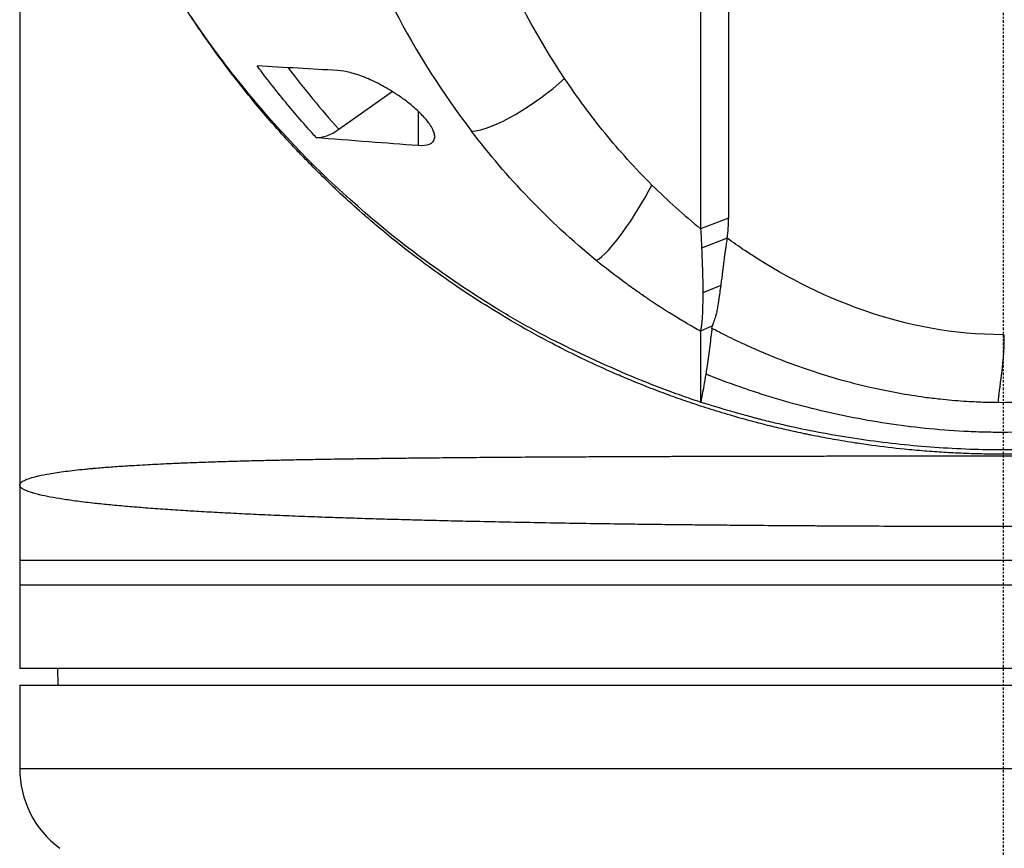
# Model space of a CAD drawing. Header units: millimetres. Extents: x 0 to 4378, y 0 to 2376.
# Tile 572 of 656: x 2192 to 2251, y 1151 to 1201. Entities that reach past the tile are written whole.
import ezdxf

# ---------------------------------------------------------------- set-up
doc = ezdxf.new("R2010")
doc.units = ezdxf.units.MM
doc.header["$LTSCALE"] = 0.2
doc.linetypes.add('CENTER2', pattern=[1.125, 0.75, -0.125, 0.125, -0.125])
doc.layers.add('02_Center Line', color=1, linetype='CENTER2')

# ---------------------------------------------------------------- blocks, each defined once
blk = doc.blocks.new('A$C1d6742d2')
for p, q in [((-59, 810.3), (-59, 661.9)), ((-18.145, 722.509), (-18.145, 688.295)), ((-39.854, 694.266), (-36.649, 696.533)), ((-35.096, 695.352), (-35.096, 693.301)), ((-34.106, 693.902), (-34.106, 693.737)), ((-16.474, 688.933), (-18.145, 688.295)), ((-16.55, 687.722), (-18.085, 687.129)), ((-16.939, 684.883), (-18.014, 684.45)), ((-17.437, 682.474), (-18.148, 682.141)), ((-18.151, 677.883), (-18.137, 677.888)), ((-13.758, 676.4), (-13.759, 676.4)), ((-44.25, 674.39), (-44.25, 674.39)), ((-59, 668.4), (59, 668.4)), ((59, 666.9), (-59, 666.9)), ((59, 661.9), (-59, 661.9)), ((-56.695, 660.9), (-56.713, 661.9)), ((-59, 660.9), (59, 660.9)), ((-59, 660.9), (-59, 655.9)), ((-59, 655.9), (59, 655.9))]:
    blk.add_line(p, q)
for centre, radius, start, end in [((0, 736.1), 59, 252.45145, 252.45156), ((-53, 655.9), 6, 180, 233.1301)]:
    blk.add_arc(centre, radius, start, end)
for centre, major_axis, ratio, start_param, end_param in [((28.277, 731.403), (67.387, 24), 0.819107, 3.252923, 3.398781), ((-37.5, 699.33), (2.25, 0), 0.707107, 0.866936, 0.866943), ((-19.389, 715.473), (-24.656, 32.289), 0.721477, 1.562317, 1.680183), ((-39.849, 696.397), (-1.8, -2.473), 0.494926, 0.295553, 0.971453), ((169.398, 970.578), (184.405, 284.559), 0.329504, 3.072186, 3.106934), ((-28.126, 689.07), (11.636, -0.777), 0.815749, 6.22281, 6.350476), ((-7.503, 764.032), (-10.363, 81.92), 0.526517, 3.075731, 3.077527)]:
    blk.add_ellipse(centre, major_axis=major_axis, ratio=ratio, start_param=start_param, end_param=end_param)
for points, knots in [([(-16.474, 723.155), (-16.474, 717.451), (-16.474, 711.748), (-16.474, 700.34), (-16.474, 694.637), (-16.474, 688.933)], [0.000001, 0.000001, 0.000001, 0.000001, 2.419796, 2.419796, 4.839592, 4.839592, 4.839592, 4.839592]), ([(-26.301, 697.305), (-27.971, 699.796), (-29.343, 702.385), (-30.435, 705.032), (-31.527, 707.678), (-32.34, 710.381), (-32.897, 713.109)], [0, 0, 0, 0, 0.5000002, 0.5000002, 0.5000002, 0.999994, 0.999994, 0.999994, 0.999994]), ([(-18.151, 677.883), (-18.37, 677.951), (-18.588, 678.028), (-18.915, 678.143), (-19.023, 678.182), (-19.24, 678.258), (-19.348, 678.295), (-19.886, 678.485), (-20.313, 678.643), (-21.585, 679.133), (-22.419, 679.48), (-24.059, 680.199), (-24.864, 680.568), (-26.447, 681.327), (-27.223, 681.718), (-28.366, 682.328), (-28.744, 682.536), (-29.304, 682.854), (-29.488, 682.964), (-29.857, 683.182), (-30.04, 683.293), (-30.953, 683.848), (-31.668, 684.304), (-33.769, 685.704), (-35.109, 686.68), (-38.951, 689.723), (-41.271, 691.902), (-44.394, 695.331), (-45.377, 696.5), (-47.228, 698.882), (-48.099, 700.099), (-48.917, 701.317)], [0, 0, 0, 0, 0.015625, 0.015625, 0.0234375, 0.0234375, 0.03125, 0.03125, 0.0625, 0.0625, 0.125, 0.125, 0.1875, 0.1875, 0.25, 0.25, 0.28125, 0.28125, 0.296875, 0.296875, 0.3125, 0.3125, 0.375, 0.375, 0.5, 0.5, 0.75, 0.75, 0.875, 0.875, 1, 1, 1, 1]), ([(48.916, 701.322), (48.614, 700.859), (48.307, 700.401), (47.746, 699.59), (47.494, 699.235), (46.892, 698.404), (46.539, 697.931), (45.811, 696.988), (45.438, 696.519), (44.863, 695.819), (44.667, 695.584), (44.106, 694.923), (43.738, 694.501), (43.113, 693.805), (42.859, 693.528), (42.512, 693.156), (42.421, 693.059), (42.128, 692.749), (41.925, 692.538), (41.311, 691.909), (40.896, 691.496), (40.365, 690.984), (40.256, 690.879), (39.707, 690.358), (39.261, 689.948), (38.503, 689.27), (38.193, 689), (37.422, 688.34), (36.957, 687.954), (36.195, 687.342), (35.901, 687.112), (35.158, 686.537), (34.704, 686.198), (34.049, 685.722), (33.851, 685.58), (33.555, 685.37), (33.458, 685.302), (33.167, 685.099), (32.973, 684.966), (32.277, 684.492), (31.77, 684.159), (31.08, 683.721), (30.9, 683.608), (30.186, 683.166), (29.649, 682.844), (28.739, 682.321), (28.371, 682.114), (27.382, 681.572), (26.757, 681.245), (25.822, 680.777), (25.516, 680.627), (24.581, 680.179), (23.947, 679.889), (23.233, 679.578), (23.158, 679.545), (22.915, 679.441), (22.747, 679.369), (22.179, 679.131), (21.776, 678.967), (20.967, 678.649), (20.56, 678.494), (19.814, 678.22), (19.474, 678.099), (18.78, 677.858), (18.426, 677.739), (17.709, 677.506), (17.346, 677.392), (16.609, 677.167), (16.233, 677.057), (15.635, 676.888), (15.412, 676.827), (14.847, 676.674), (14.504, 676.585), (13.805, 676.41), (13.449, 676.325), (12.716, 676.156), (12.339, 676.073), (11.937, 675.989), (11.911, 675.984), (11.854, 675.972), (11.822, 675.965), (11.697, 675.94), (11.604, 675.921), (11.125, 675.824), (10.738, 675.751), (9.92, 675.603), (9.487, 675.53), (9, 675.454), (8.947, 675.446), (8.369, 675.357), (7.844, 675.283), (6.882, 675.162), (6.447, 675.112), (5.587, 675.023), (5.164, 674.984), (4.361, 674.918), (3.982, 674.891), (3.416, 674.856), (3.229, 674.846), (2.701, 674.818), (2.358, 674.803), (1.682, 674.78), (1.348, 674.771), (0.692, 674.76), (0.371, 674.757), (0.033, 674.757), (0.016, 674.757), (-0.008, 674.757), (-0.017, 674.757), (-0.358, 674.757), (-0.691, 674.76), (-1.363, 674.772), (-1.703, 674.781), (-2.357, 674.804), (-2.671, 674.817), (-3.357, 674.852), (-3.73, 674.875), (-4.51, 674.93), (-4.917, 674.962), (-5.523, 675.018), (-5.722, 675.037), (-6.573, 675.124), (-7.224, 675.201), (-8.198, 675.334), (-8.522, 675.381), (-9.291, 675.498), (-9.736, 675.572), (-10.571, 675.72), (-10.962, 675.793), (-11.405, 675.881), (-11.458, 675.891), (-11.591, 675.918), (-11.672, 675.935), (-11.832, 675.967), (-11.91, 675.984), (-12.382, 676.083), (-12.774, 676.169), (-13.533, 676.345), (-13.9, 676.433), (-14.623, 676.615), (-14.978, 676.708), (-15.674, 676.898), (-16.015, 676.994), (-16.581, 677.16), (-16.807, 677.227), (-17.461, 677.426), (-17.887, 677.562), (-18.713, 677.834), (-19.111, 677.971), (-19.903, 678.251), (-20.295, 678.395), (-21.074, 678.69), (-21.459, 678.841), (-21.922, 679.028), (-22.001, 679.06), (-22.247, 679.16), (-22.413, 679.229), (-22.731, 679.363), (-22.884, 679.428), (-23.155, 679.544), (-23.273, 679.595), (-23.892, 679.866), (-24.39, 680.093), (-25.407, 680.572), (-25.924, 680.825), (-26.724, 681.232), (-27.009, 681.38), (-28.04, 681.926), (-28.779, 682.338), (-30.036, 683.076), (-30.558, 683.393), (-31.648, 684.08), (-32.217, 684.452), (-33.109, 685.058), (-33.436, 685.286), (-34.216, 685.84), (-34.664, 686.168), (-35.536, 686.826), (-35.961, 687.156), (-36.784, 687.813), (-37.183, 688.141), (-37.811, 688.671), (-38.042, 688.869), (-38.717, 689.457), (-39.156, 689.85), (-40.007, 690.638), (-40.42, 691.032), (-41.127, 691.727), (-41.425, 692.025), (-41.91, 692.523), (-42.1, 692.72), (-42.412, 693.049), (-42.535, 693.18), (-43.067, 693.751), (-43.469, 694.197), (-44.19, 695.021), (-44.51, 695.396), (-45.218, 696.247), (-45.602, 696.725), (-46.291, 697.607), (-46.596, 698.009), (-47.254, 698.898), (-47.603, 699.386), (-48.23, 700.289), (-48.51, 700.703), (-48.784, 701.12)], [0.1935014, 0.1935014, 0.1935014, 0.1935014, 0.2022331, 0.2022331, 0.2091416, 0.2091416, 0.2185354, 0.2185354, 0.2280897, 0.2280897, 0.2329689, 0.2329689, 0.2418944, 0.2418944, 0.2478794, 0.2478794, 0.25, 0.25, 0.2546633, 0.2546633, 0.2639429, 0.2639429, 0.2663325, 0.2663325, 0.2758971, 0.2758971, 0.2823778, 0.2823778, 0.291903, 0.291903, 0.2977948, 0.2977948, 0.3067459, 0.3067459, 0.3106171, 0.3106171, 0.3125, 0.3125, 0.3162386, 0.3162386, 0.325882, 0.325882, 0.3292645, 0.3292645, 0.3392493, 0.3392493, 0.3459883, 0.3459883, 0.3572216, 0.3572216, 0.3626411, 0.3626411, 0.3737034, 0.3737034, 0.375, 0.375, 0.3778908, 0.3778908, 0.3847543, 0.3847543, 0.3916277, 0.3916277, 0.3973126, 0.3973126, 0.4032105, 0.4032105, 0.4092058, 0.4092058, 0.4153802, 0.4153802, 0.4190268, 0.4190268, 0.4246386, 0.4246386, 0.430437, 0.430437, 0.4365692, 0.4365692, 0.4369794, 0.4369794, 0.4375, 0.4375, 0.4390149, 0.4390149, 0.445276, 0.445276, 0.4522603, 0.4522603, 0.453125, 0.453125, 0.4615649, 0.4615649, 0.4685384, 0.4685384, 0.4752936, 0.4752936, 0.4813116, 0.4813116, 0.4842692, 0.4842692, 0.4896834, 0.4896834, 0.4949482, 0.4949482, 0.5, 0.5, 0.5002568, 0.5002568, 0.5003876, 0.5003876, 0.505614, 0.505614, 0.5109657, 0.5109657, 0.5159157, 0.5159157, 0.5218046, 0.5218046, 0.5282643, 0.5282643, 0.5314191, 0.5314191, 0.541786, 0.541786, 0.5469596, 0.5469596, 0.55408, 0.55408, 0.5603558, 0.5603558, 0.5612004, 0.5612004, 0.5625, 0.5625, 0.5637682, 0.5637682, 0.5700935, 0.5700935, 0.5760487, 0.5760487, 0.5818443, 0.5818443, 0.5874405, 0.5874405, 0.5911611, 0.5911611, 0.5982452, 0.5982452, 0.6049205, 0.6049205, 0.6115549, 0.6115549, 0.6181384, 0.6181384, 0.6194974, 0.6194974, 0.622357, 0.622357, 0.625, 0.625, 0.6270506, 0.6270506, 0.6357771, 0.6357771, 0.6449367, 0.6449367, 0.6500388, 0.6500388, 0.6634534, 0.6634534, 0.6731077, 0.6731077, 0.6838293, 0.6838293, 0.6901228, 0.6901228, 0.6988953, 0.6988953, 0.7074051, 0.7074051, 0.7156068, 0.7156068, 0.7204553, 0.7204553, 0.7298402, 0.7298402, 0.738926, 0.738926, 0.7456432, 0.7456432, 0.75, 0.75, 0.7528673, 0.7528673, 0.7624117, 0.7624117, 0.7702153, 0.7702153, 0.7799043, 0.7799043, 0.7878707, 0.7878707, 0.7973388, 0.7973388, 0.8052283, 0.8052283, 0.8052283, 0.8052283]), ([(-41.215, 693.772), (-41.389, 693.964), (-41.563, 694.158), (-42.338, 695.036), (-42.922, 695.73), (-43.828, 696.859), (-44.163, 697.289), (-44.579, 697.838), (-44.666, 697.954), (-44.752, 698.07)], [0, 0, 0, 0, 0.000971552, 0.000971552, 0.004393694, 0.004393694, 0.006478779, 0.006478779, 0.007034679, 0.007034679, 0.007034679, 0.007034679]), ([(-39.904, 697.788), (-40.708, 697.833), (-41.491, 697.877), (-43.103, 697.971), (-43.943, 698.021), (-44.752, 698.07)], [0.000001, 0.000001, 0.000001, 0.000001, 0.428926, 0.428926, 0.8578508, 0.8578508, 0.8578508, 0.8578508]), ([(-36.41, 696.379), (-36.725, 696.587), (-37.046, 696.776), (-37.685, 697.113), (-38.005, 697.262), (-38.612, 697.504), (-38.901, 697.599), (-39.435, 697.734), (-39.684, 697.776), (-39.904, 697.788)], [-0.4712694, -0.4712694, -0.4712694, -0.4712694, -0.3559833, -0.3559833, -0.2356302, -0.2356302, -0.1175479, -0.1175479, 0, 0, 0, 0]), ([(-21.065, 690.918), (-22.075, 691.922), (-23.01, 692.963), (-24.75, 695.098), (-25.554, 696.192), (-26.301, 697.305)], [0, 0, 0, 0, 0.5, 0.5, 1, 1, 1, 1]), ([(-34.106, 693.737), (-34.095, 693.809), (-34.099, 693.891), (-34.138, 694.063), (-34.17, 694.152), (-34.262, 694.346), (-34.324, 694.452), (-34.484, 694.686), (-34.586, 694.815), (-34.88, 695.149), (-35.089, 695.353), (-35.494, 695.708), (-35.68, 695.857), (-36.048, 696.133), (-36.228, 696.26), (-36.41, 696.379)], [0.000001, 0.000001, 0.000001, 0.000001, 0.0602371, 0.0602371, 0.1141523, 0.1141523, 0.169816, 0.169816, 0.2318664, 0.2318664, 0.3259147, 0.3259147, 0.3977793, 0.3977793, 0.4637317, 0.4637317, 0.4637317, 0.4637317]), ([(-41.215, 693.772), (-40.341, 693.704), (-39.088, 693.606), (-37.031, 693.448), (-36.08, 693.375), (-35.096, 693.301)], [0.000001, 0.000001, 0.000001, 0.000001, 0.4709011, 0.4709011, 0.9421167, 0.9421167, 0.9421167, 0.9421167]), ([(-35.096, 693.301), (-34.822, 693.28), (-34.588, 693.302), (-34.231, 693.447), (-34.129, 693.574), (-34.106, 693.737)], [-0.2628699, -0.2628699, -0.2628699, -0.2628699, -0.1362599, -0.1362599, 0, 0, 0, 0]), ([(-24.403, 686.389), (-25.857, 687.575), (-27.203, 688.826), (-29.694, 691.425), (-30.838, 692.772), (-31.894, 694.152)], [-1, -1, -1, -1, -0.5, -0.5, 0, 0, 0, 0]), ([(-18.145, 688.295), (-18.133, 688.094), (-18.122, 687.897), (-18.102, 687.508), (-18.093, 687.317), (-18.085, 687.129)], [-0.1726595, -0.1726595, -0.1726595, -0.1726595, -0.0863353, -0.0863353, 0, 0, 0, 0]), ([(-16.55, 687.722), (-16.559, 687.67), (-16.568, 687.617), (-16.586, 687.509), (-16.595, 687.453), (-16.613, 687.341), (-16.621, 687.284), (-16.636, 687.185), (-16.643, 687.143), (-16.652, 687.082), (-16.654, 687.064), (-16.658, 687.037), (-16.659, 687.028), (-16.662, 687.013), (-16.663, 687.005), (-16.664, 686.994), (-16.665, 686.99), (-16.676, 686.911), (-16.687, 686.834), (-16.708, 686.677), (-16.719, 686.597), (-16.736, 686.467), (-16.742, 686.419), (-16.752, 686.345), (-16.755, 686.321), (-16.759, 686.286), (-16.76, 686.276), (-16.763, 686.252), (-16.765, 686.238), (-16.771, 686.19), (-16.776, 686.156), (-16.784, 686.087), (-16.789, 686.051), (-16.797, 685.983), (-16.801, 685.951), (-16.807, 685.909), (-16.808, 685.901), (-16.809, 685.891), (-16.809, 685.889), (-16.81, 685.886), (-16.81, 685.884), (-16.815, 685.841), (-16.82, 685.803), (-16.829, 685.729), (-16.834, 685.693), (-16.842, 685.629), (-16.845, 685.601), (-16.851, 685.553), (-16.854, 685.532), (-16.857, 685.505), (-16.858, 685.498), (-16.866, 685.437), (-16.873, 685.384), (-16.887, 685.274), (-16.894, 685.217), (-16.909, 685.105), (-16.916, 685.051), (-16.926, 684.974), (-16.93, 684.95), (-16.935, 684.912), (-16.937, 684.898), (-16.939, 684.883)], [0, 0, 0, 0, 0.0559167, 0.0559167, 0.1127767, 0.1127767, 0.1705122, 0.1705122, 0.2140703, 0.2140703, 0.233127, 0.233127, 0.2421945, 0.2421945, 0.2499016, 0.2499016, 0.2539263, 0.2539263, 0.3342969, 0.3342969, 0.4174976, 0.4174976, 0.4682375, 0.4682375, 0.4936075, 0.4936075, 0.5041946, 0.5041946, 0.5189775, 0.5189775, 0.5540142, 0.5540142, 0.5882045, 0.5882045, 0.6166001, 0.6166001, 0.6228117, 0.6228117, 0.624574, 0.624574, 0.6257482, 0.6257482, 0.6589237, 0.6589237, 0.6945068, 0.6945068, 0.7247225, 0.7247225, 0.7473843, 0.7473843, 0.7552537, 0.7552537, 0.8153695, 0.8153695, 0.8812661, 0.8812661, 0.9487146, 0.9487146, 0.979805, 0.979805, 1, 1, 1, 1]), ([(0, 681.931), (-5.909, 681.924), (-11.29, 684.167), (-15.851, 687.226), (-16.204, 687.472), (-16.55, 687.722)], [-0.999449, -0.999449, -0.999449, -0.999449, -0.875, -0.875, -0.8643709, -0.8643709, -0.8643709, -0.8643709]), ([(-18.085, 687.129), (-18.074, 686.885), (-18.063, 686.646), (-18.046, 686.177), (-18.038, 685.946), (-18.026, 685.498), (-18.021, 685.279), (-18.015, 684.855), (-18.014, 684.649), (-18.014, 684.45)], [-0.4460143, -0.4460143, -0.4460143, -0.4460143, -0.335024, -0.335024, -0.223008, -0.223008, -0.1109235, -0.1109235, -0.000001, -0.000001, -0.000001, -0.000001]), ([(-18.148, 682.141), (-18.284, 682.216), (-18.42, 682.291), (-18.554, 682.368), (-18.622, 682.407), (-18.689, 682.445), (-18.756, 682.484), (-18.823, 682.523), (-18.89, 682.562), (-18.957, 682.601), (-18.968, 682.608), (-18.98, 682.615), (-18.992, 682.622), (-19.246, 682.772), (-19.499, 682.924), (-19.748, 683.078), (-19.772, 683.092), (-19.795, 683.106), (-19.818, 683.121), (-20.316, 683.429), (-20.805, 683.746), (-21.284, 684.07), (-21.328, 684.1), (-21.372, 684.13), (-21.416, 684.16), (-21.622, 684.3), (-21.826, 684.441), (-22.028, 684.584), (-22.273, 684.757), (-22.515, 684.933), (-22.755, 685.11), (-23.234, 685.464), (-23.703, 685.825), (-24.161, 686.193), (-24.242, 686.258), (-24.323, 686.324), (-24.403, 686.389)], [-1, -1, -1, -1, -0.94014, -0.94014, -0.94014, -0.910212, -0.910212, -0.910212, -0.880282, -0.880282, -0.880282, -0.875, -0.875, -0.875, -0.760569, -0.760569, -0.760569, -0.75, -0.75, -0.75, -0.52113, -0.52113, -0.52113, -0.5, -0.5, -0.5, -0.401417, -0.401417, -0.401417, -0.281705, -0.281705, -0.281705, -0.042273, -0.042273, -0.042273, 0, 0, 0, 0]), ([(-16.939, 684.883), (-16.959, 684.736), (-16.98, 684.591), (-17.02, 684.311), (-17.04, 684.175), (-17.071, 683.957), (-17.084, 683.871), (-17.114, 683.675), (-17.131, 683.569), (-17.168, 683.359), (-17.191, 683.253), (-17.252, 683.014), (-17.297, 682.886), (-17.358, 682.715), (-17.377, 682.662), (-17.402, 682.588), (-17.41, 682.564), (-17.421, 682.529), (-17.424, 682.518), (-17.429, 682.501), (-17.431, 682.496), (-17.434, 682.485), (-17.435, 682.479), (-17.437, 682.474)], [-0.4510585, -0.4510585, -0.4510585, -0.4510585, -0.3897494, -0.3897494, -0.3287848, -0.3287848, -0.2885823, -0.2885823, -0.2343398, -0.2343398, -0.1732527, -0.1732527, -0.0845506, -0.0845506, -0.0419377, -0.0419377, -0.0210197, -0.0210197, -0.010648, -0.010648, -0.0054827, -0.0054827, -0.000001, -0.000001, -0.000001, -0.000001]), ([(-18.014, 684.45), (-18.014, 684.307), (-18.015, 684.167), (-18.018, 683.896), (-18.02, 683.766), (-18.025, 683.556), (-18.027, 683.475), (-18.033, 683.29), (-18.038, 683.189), (-18.048, 682.988), (-18.055, 682.886), (-18.069, 682.72), (-18.076, 682.653), (-18.094, 682.498), (-18.105, 682.413), (-18.128, 682.263), (-18.139, 682.198), (-18.148, 682.141)], [-0.542006, -0.542006, -0.542006, -0.542006, -0.4642766, -0.4642766, -0.3875124, -0.3875124, -0.3371829, -0.3371829, -0.2709315, -0.2709315, -0.1984515, -0.1984515, -0.146033, -0.146033, -0.0709466, -0.0709466, 0, 0, 0, 0]), ([(-17.463, 682.312), (-17.463, 682.335), (-17.461, 682.359), (-17.451, 682.414), (-17.445, 682.444), (-17.437, 682.474)], [-0.06767369, -0.06767369, -0.06767369, -0.06767369, -0.03374564, -0.03374564, -0.000001, -0.000001, -0.000001, -0.000001]), ([(-18.148, 682.141), (-18.148, 682.111), (-18.148, 682.081), (-18.148, 682.024), (-18.148, 681.995), (-18.148, 681.912), (-18.148, 681.859), (-18.148, 681.703), (-18.147, 681.603), (-18.147, 681.299), (-18.147, 681.096), (-18.146, 680.509), (-18.146, 680.138), (-18.145, 679.1), (-18.144, 678.477), (-18.151, 677.883)], [0, 0, 0, 0, 0.015912, 0.015912, 0.031824, 0.031824, 0.0636481, 0.0636481, 0.1272961, 0.1272961, 0.2545922, 0.2545922, 0.5091845, 0.5091845, 1, 1, 1, 1]), ([(-17.463, 682.311), (-17.463, 682.304), (-17.463, 682.298), (-17.463, 682.291), (-17.464, 682.269), (-17.467, 682.248), (-17.469, 682.227), (-17.473, 682.193), (-17.478, 682.159), (-17.483, 682.126), (-17.49, 682.07), (-17.499, 682.014), (-17.506, 681.959), (-17.519, 681.872), (-17.53, 681.785), (-17.541, 681.699), (-17.566, 681.495), (-17.589, 681.295), (-17.613, 681.1), (-17.664, 680.7), (-17.717, 680.318), (-17.773, 679.949), (-17.794, 679.816), (-17.814, 679.686), (-17.835, 679.556)], [0.0001787, 0.0001787, 0.0001787, 0.0001787, 0.0038617, 0.0038617, 0.0038617, 0.0162284, 0.0162284, 0.0162284, 0.036177, 0.036177, 0.036177, 0.0694255, 0.0694255, 0.0694255, 0.1218948, 0.1218948, 0.1218948, 0.2459387, 0.2459387, 0.2459387, 0.4994125, 0.4994125, 0.4994125, 0.5904254, 0.5904254, 0.5904254, 0.5904254]), ([(-0.281, 677.851), (-0.584, 677.853), (-0.887, 677.859), (-1.19, 677.869), (-1.561, 677.882), (-1.931, 677.9), (-2.301, 677.925), (-2.323, 677.926), (-2.345, 677.928), (-2.367, 677.929), (-2.834, 677.961), (-3.3, 678.002), (-3.764, 678.052), (-4.077, 678.086), (-4.39, 678.125), (-4.702, 678.167), (-5.234, 678.239), (-5.762, 678.323), (-6.286, 678.417), (-6.827, 678.516), (-7.365, 678.626), (-7.898, 678.747), (-8.348, 678.849), (-8.795, 678.96), (-9.238, 679.078), (-9.862, 679.244), (-10.478, 679.426), (-11.085, 679.621), (-11.714, 679.822), (-12.333, 680.039), (-12.942, 680.269), (-13.133, 680.341), (-13.322, 680.415), (-13.511, 680.489), (-13.64, 680.54), (-13.768, 680.592), (-13.896, 680.644), (-13.938, 680.661), (-13.98, 680.678), (-14.022, 680.696), (-14.06, 680.711), (-14.098, 680.727), (-14.136, 680.743), (-14.184, 680.763), (-14.231, 680.782), (-14.278, 680.802), (-14.362, 680.838), (-14.447, 680.874), (-14.531, 680.91), (-14.867, 681.054), (-15.2, 681.202), (-15.53, 681.354), (-15.941, 681.544), (-16.347, 681.74), (-16.746, 681.941), (-16.987, 682.063), (-17.226, 682.186), (-17.463, 682.312)], [0, 0, 0, 0, 0.0488509, 0.0488509, 0.0488509, 0.1086798, 0.1086798, 0.1086798, 0.1122608, 0.1122608, 0.1122608, 0.1878912, 0.1878912, 0.1878912, 0.2390807, 0.2390807, 0.2390807, 0.3262592, 0.3262592, 0.3262592, 0.4164413, 0.4164413, 0.4164413, 0.4927204, 0.4927204, 0.4927204, 0.6001946, 0.6001946, 0.6001946, 0.7114802, 0.7114802, 0.7114802, 0.7463599, 0.7463599, 0.7463599, 0.7701388, 0.7701388, 0.7701388, 0.7779406, 0.7779406, 0.7779406, 0.7850908, 0.7850908, 0.7850908, 0.7939173, 0.7939173, 0.7939173, 0.8097697, 0.8097697, 0.8097697, 0.8731796, 0.8731796, 0.8731796, 0.9523312, 0.9523312, 0.9523312, 1, 1, 1, 1]), ([(-17.835, 679.556), (-17.874, 679.318), (-17.914, 679.085), (-17.955, 678.856), (-18.014, 678.526), (-18.076, 678.204), (-18.137, 677.888)], [0.5904254, 0.5904254, 0.5904254, 0.5904254, 0.7579379, 0.7579379, 0.7579379, 0.9999997, 0.9999997, 0.9999997, 0.9999997]), ([(17.83, 679.556), (17.659, 679.5), (17.49, 679.433), (17.148, 679.3), (16.977, 679.235), (16.461, 679.041), (16.115, 678.915), (15.068, 678.548), (14.361, 678.317), (12.929, 677.886), (12.205, 677.684), (10.728, 677.321), (9.982, 677.161), (8.476, 676.873), (7.717, 676.745), (6.573, 676.576), (6.19, 676.523), (5.424, 676.424), (5.04, 676.377), (4.269, 676.294), (3.883, 676.256), (3.109, 676.19), (2.72, 676.163), (1.554, 676.094), (0.774, 676.067), (-0.398, 676.066), (-0.788, 676.072), (-1.568, 676.092), (-1.958, 676.108), (-3.126, 676.168), (-3.902, 676.229), (-6.218, 676.467), (-7.744, 676.702), (-10.741, 677.305), (-12.212, 677.673), (-13.826, 678.154), (-14.004, 678.209), (-14.272, 678.292), (-14.36, 678.32), (-14.539, 678.376), (-14.627, 678.405), (-15.068, 678.55), (-15.419, 678.67), (-16.465, 679.037), (-17.154, 679.292), (-17.835, 679.556)], [0, 0, 0, 0, 0.015625, 0.015625, 0.03125, 0.03125, 0.0625, 0.0625, 0.125, 0.125, 0.1875, 0.1875, 0.25, 0.25, 0.3125, 0.3125, 0.34375, 0.34375, 0.375, 0.375, 0.40625, 0.40625, 0.4375, 0.4375, 0.5, 0.5, 0.53125, 0.53125, 0.5624999, 0.5624999, 0.6249999, 0.6249999, 0.7499999, 0.7499999, 0.8749999, 0.8749999, 0.8906249, 0.8906249, 0.8984374, 0.8984374, 0.9062499, 0.9062499, 0.9374999, 0.9374999, 0.9999999, 0.9999999, 0.9999999, 0.9999999]), ([(-18.137, 677.888), (-17.549, 677.708), (-16.957, 677.531), (-16.062, 677.273), (-15.762, 677.189), (-15.312, 677.064), (-15.162, 677.023), (-14.936, 676.961), (-14.86, 676.941), (-14.71, 676.901), (-14.634, 676.881), (-14.559, 676.862)], [-1, -1, -1, -1, -0.5, -0.5, -0.25, -0.25, -0.125, -0.125, -0.0625, -0.0625, 0, 0, 0, 0]), ([(-14.559, 676.862), (-14.229, 676.779), (-13.898, 676.698), (-13.233, 676.543), (-12.9, 676.468), (-11.896, 676.251), (-11.222, 676.117), (-9.188, 675.75), (-7.816, 675.549), (-5.05, 675.241), (-3.657, 675.136), (-1.561, 675.051), (-0.862, 675.036), (0.538, 675.029), (1.238, 675.04), (1.937, 675.064)], [-1, -1, -1, -1, -0.9375, -0.9375, -0.875, -0.875, -0.75, -0.75, -0.5, -0.5, -0.25, -0.25, -0.125, -0.125, 0, 0, 0, 0]), ([(-59, 672.9), (-59, 672.952), (-58.974, 673.003), (-58.913, 673.063), (-58.902, 673.072), (-58.833, 673.128), (-58.752, 673.175), (-58.62, 673.233), (-58.592, 673.245), (-58.449, 673.3), (-58.314, 673.344), (-58.101, 673.401), (-58.043, 673.416), (-57.944, 673.44), (-57.906, 673.449), (-57.673, 673.502), (-57.455, 673.545), (-56.923, 673.637), (-56.601, 673.685), (-55.895, 673.777), (-55.513, 673.82), (-55.004, 673.871), (-54.907, 673.881), (-54.779, 673.893), (-54.751, 673.895), (-54.652, 673.905), (-54.581, 673.911), (-54.229, 673.942), (-53.936, 673.966), (-53.482, 674.001), (-53.333, 674.011), (-52.846, 674.046), (-52.498, 674.068), (-51.917, 674.103), (-51.694, 674.116), (-51.06, 674.151), (-50.639, 674.172), (-50, 674.202), (-49.794, 674.211), (-49.531, 674.222), (-49.475, 674.224), (-49.3, 674.232), (-49.179, 674.237), (-48.706, 674.256), (-48.346, 674.269), (-47.608, 674.295), (-47.229, 674.308), (-46.766, 674.322), (-46.689, 674.325), (-46.252, 674.338), (-45.886, 674.349), (-45.134, 674.369), (-44.747, 674.379), (-44.049, 674.395), (-43.74, 674.402), (-43.094, 674.416), (-42.757, 674.423), (-42.342, 674.432), (-42.268, 674.433), (-42.038, 674.438), (-41.879, 674.441), (-41.31, 674.451), (-40.894, 674.458), (-40.246, 674.469), (-40.019, 674.473), (-39.35, 674.483), (-38.904, 674.49), (-38.074, 674.501), (-37.692, 674.506), (-36.857, 674.517), (-36.402, 674.522), (-35.573, 674.532), (-35.202, 674.536), (-34.374, 674.545), (-33.917, 674.549), (-33.381, 674.554), (-33.305, 674.555), (-33.08, 674.557), (-32.929, 674.558), (-32.253, 674.564), (-31.721, 674.568), (-30.845, 674.575), (-30.503, 674.578), (-29.596, 674.584), (-29.026, 674.588), (-27.967, 674.595), (-27.479, 674.597), (-26.335, 674.604), (-25.677, 674.607), (-24.583, 674.612), (-24.151, 674.614), (-23.528, 674.617), (-23.339, 674.617), (-23.093, 674.618), (-23.037, 674.619), (-22.847, 674.619), (-22.713, 674.62), (-22.209, 674.622), (-21.837, 674.623), (-21.087, 674.626), (-20.709, 674.627), (-20.023, 674.63), (-19.716, 674.631), (-19.055, 674.633), (-18.701, 674.634), (-18.082, 674.636), (-17.818, 674.636), (-17.16, 674.638), (-16.766, 674.639), (-15.966, 674.641), (-15.559, 674.642), (-14.724, 674.644), (-14.295, 674.644), (-13.539, 674.646), (-13.213, 674.646), (-12.527, 674.647), (-12.169, 674.648), (-11.789, 674.649), (-11.769, 674.649), (-11.669, 674.649), (-11.59, 674.649), (-11.096, 674.65), (-10.681, 674.65), (-9.793, 674.652), (-9.32, 674.652), (-8.776, 674.653), (-8.705, 674.653), (-7.995, 674.654), (-7.353, 674.654), (-6.309, 674.655), (-5.908, 674.656), (-5.084, 674.656), (-4.661, 674.656), (-3.849, 674.657), (-3.46, 674.657), (-2.838, 674.657), (-2.606, 674.657), (-2.013, 674.657), (-1.651, 674.657), (-0.934, 674.657), (-0.578, 674.657), (-0.174, 674.657), (-0.125, 674.657), (-0.051, 674.657), (-0.025, 674.657), (0.001, 674.657), (0.356, 674.657), (0.711, 674.657), (1.433, 674.657), (1.8, 674.657), (2.543, 674.657), (2.918, 674.657), (3.682, 674.657), (4.07, 674.657), (4.577, 674.656), (4.694, 674.656), (5.289, 674.656), (5.766, 674.656), (6.855, 674.655), (7.468, 674.654), (8.583, 674.653), (9.087, 674.652), (10.025, 674.651), (10.461, 674.651), (11.101, 674.65), (11.306, 674.649), (11.633, 674.649), (11.756, 674.649), (12.293, 674.648), (12.705, 674.647), (13.514, 674.646), (13.91, 674.645), (14.684, 674.644), (15.061, 674.643), (15.815, 674.641), (16.19, 674.64), (16.998, 674.638), (17.431, 674.637), (18.288, 674.635), (18.712, 674.634), (19.551, 674.631), (19.966, 674.63), (20.611, 674.628), (20.843, 674.627), (21.579, 674.624), (22.08, 674.622), (22.684, 674.62), (22.79, 674.62), (22.997, 674.619), (23.099, 674.618), (23.841, 674.615), (24.477, 674.612), (25.777, 674.606), (26.44, 674.603), (27.176, 674.599), (27.255, 674.599), (27.725, 674.596), (28.114, 674.594), (28.894, 674.589), (29.284, 674.586), (30.061, 674.581), (30.448, 674.578), (30.959, 674.574), (31.084, 674.573), (31.618, 674.569), (32.024, 674.566), (32.543, 674.561), (32.661, 674.56), (32.918, 674.558), (33.056, 674.557), (33.311, 674.555), (33.427, 674.554), (34.009, 674.548), (34.47, 674.544), (35.351, 674.535), (35.772, 674.53), (36.216, 674.525), (36.245, 674.525), (36.721, 674.519), (37.163, 674.514), (38.034, 674.503), (38.464, 674.497), (39.329, 674.484), (39.763, 674.478), (40.597, 674.464), (40.997, 674.457), (41.502, 674.448), (41.611, 674.446), (41.854, 674.441), (41.989, 674.439), (42.23, 674.434), (42.338, 674.432), (42.843, 674.422), (43.236, 674.413), (43.962, 674.397), (44.296, 674.389), (45.01, 674.371), (45.389, 674.361), (46.09, 674.342), (46.415, 674.332), (47.089, 674.311), (47.437, 674.3), (48.119, 674.277), (48.452, 674.265), (48.871, 674.249), (48.964, 674.245), (49.171, 674.237), (49.285, 674.232), (49.479, 674.224), (49.56, 674.221), (49.968, 674.203), (50.287, 674.188), (50.872, 674.16), (51.14, 674.146), (51.714, 674.115), (52.017, 674.098), (52.54, 674.066), (52.763, 674.051), (53.27, 674.017), (53.549, 673.996), (54.013, 673.96), (54.202, 673.944), (54.427, 673.925), (54.468, 673.921), (54.569, 673.912), (54.628, 673.907), (54.734, 673.897), (54.781, 673.893), (54.988, 673.873), (55.146, 673.857), (55.361, 673.835), (55.423, 673.828), (55.632, 673.806), (55.777, 673.79), (55.987, 673.765), (56.057, 673.756), (56.26, 673.731), (56.39, 673.714), (56.565, 673.689), (56.614, 673.682), (56.859, 673.647), (57.042, 673.617), (57.385, 673.557), (57.545, 673.526), (57.753, 673.482), (57.811, 673.469), (57.899, 673.449), (57.931, 673.441), (58.094, 673.402), (58.214, 673.369), (58.428, 673.304), (58.522, 673.271), (58.685, 673.204), (58.754, 673.17), (58.866, 673.102), (58.91, 673.068), (58.973, 672.998), (58.991, 672.963), (58.999, 672.918), (59, 672.909), (59, 672.9)], [0, 0, 0, 0, 0.0168711, 0.0168711, 0.0199064, 0.0199064, 0.0358741, 0.0358741, 0.0399243, 0.0399243, 0.0553785, 0.0553785, 0.0608736, 0.0608736, 0.0642082, 0.0642082, 0.0806442, 0.0806442, 0.1001795, 0.1001795, 0.1193101, 0.1193101, 0.1237216, 0.1237216, 0.125, 0.125, 0.1280941, 0.1280941, 0.1401608, 0.1401608, 0.1459378, 0.1459378, 0.1585461, 0.1585461, 0.1661572, 0.1661572, 0.1796246, 0.1796246, 0.1858558, 0.1858558, 0.1875, 0.1875, 0.191055, 0.191055, 0.2012926, 0.2012926, 0.2116266, 0.2116266, 0.2136665, 0.2136665, 0.2231835, 0.2231835, 0.2328546, 0.2328546, 0.2403487, 0.2403487, 0.2483067, 0.2483067, 0.25, 0.25, 0.2536375, 0.2536375, 0.2629571, 0.2629571, 0.2679133, 0.2679133, 0.2774413, 0.2774413, 0.285379, 0.285379, 0.2946448, 0.2946448, 0.3020569, 0.3020569, 0.3110307, 0.3110307, 0.3125, 0.3125, 0.3154072, 0.3154072, 0.3255616, 0.3255616, 0.3319879, 0.3319879, 0.342536, 0.342536, 0.3514111, 0.3514111, 0.3631619, 0.3631619, 0.3707391, 0.3707391, 0.3740244, 0.3740244, 0.375, 0.375, 0.3773145, 0.3773145, 0.3836748, 0.3836748, 0.3900838, 0.3900838, 0.3952506, 0.3952506, 0.4011716, 0.4011716, 0.4055785, 0.4055785, 0.4121284, 0.4121284, 0.4188534, 0.4188534, 0.4259238, 0.4259238, 0.431292, 0.431292, 0.4371666, 0.4371666, 0.4375, 0.4375, 0.438797, 0.438797, 0.4455695, 0.4455695, 0.4532467, 0.4532467, 0.4543919, 0.4543919, 0.4647517, 0.4647517, 0.4711997, 0.4711997, 0.4779739, 0.4779739, 0.4841818, 0.4841818, 0.4878723, 0.4878723, 0.4936106, 0.4936106, 0.4992364, 0.4992364, 0.5, 0.5, 0.5004089, 0.5004089, 0.5004089, 0.5060146, 0.5060146, 0.5118273, 0.5118273, 0.517777, 0.517777, 0.5239553, 0.5239553, 0.525831, 0.525831, 0.5334261, 0.5334261, 0.5432287, 0.5432287, 0.5513065, 0.5513065, 0.5583203, 0.5583203, 0.5616269, 0.5616269, 0.5636131, 0.5636131, 0.5703, 0.5703, 0.5767603, 0.5767603, 0.5829663, 0.5829663, 0.5891723, 0.5891723, 0.5963791, 0.5963791, 0.6035147, 0.6035147, 0.6105518, 0.6105518, 0.6145129, 0.6145129, 0.6231639, 0.6231639, 0.625, 0.625, 0.6267728, 0.6267728, 0.6379638, 0.6379638, 0.6498135, 0.6498135, 0.6512278, 0.6512278, 0.658295, 0.658295, 0.665447, 0.665447, 0.6726074, 0.6726074, 0.6749568, 0.6749568, 0.6825978, 0.6825978, 0.6848447, 0.6848447, 0.6875, 0.6875, 0.6897468, 0.6897468, 0.6987846, 0.6987846, 0.7072341, 0.7072341, 0.7078225, 0.7078225, 0.7169274, 0.7169274, 0.7260323, 0.7260323, 0.7354771, 0.7354771, 0.7444324, 0.7444324, 0.7469148, 0.7469148, 0.75, 0.75, 0.7524879, 0.7524879, 0.7617547, 0.7617547, 0.769845, 0.769845, 0.7793121, 0.7793121, 0.7877119, 0.7877119, 0.7970808, 0.7970808, 0.8064496, 0.8064496, 0.8091511, 0.8091511, 0.8125, 0.8125, 0.8149217, 0.8149217, 0.8247864, 0.8247864, 0.8335181, 0.8335181, 0.8439406, 0.8439406, 0.8520773, 0.8520773, 0.8628718, 0.8628718, 0.8706653, 0.8706653, 0.8724241, 0.8724241, 0.875, 0.875, 0.8770602, 0.8770602, 0.8842283, 0.8842283, 0.8871524, 0.8871524, 0.8942855, 0.8942855, 0.8979092, 0.8979092, 0.9050245, 0.9050245, 0.9078721, 0.9078721, 0.9193671, 0.9193671, 0.9310038, 0.9310038, 0.9357359, 0.9357359, 0.9384902, 0.9384902, 0.9502314, 0.9502314, 0.9619543, 0.9619543, 0.9736611, 0.9736611, 0.9853638, 0.9853638, 0.9970692, 0.9970692, 1, 1, 1, 1]), ([(0, 670.415), (-0.709, 670.415), (-1.417, 670.415), (-2.831, 670.417), (-3.538, 670.418), (-4.952, 670.421), (-5.659, 670.423), (-7.07, 670.427), (-7.774, 670.43), (-9.178, 670.437), (-9.879, 670.44), (-10.885, 670.446), (-11.192, 670.448), (-12.195, 670.454), (-12.888, 670.459), (-14.268, 670.469), (-14.954, 670.474), (-16.128, 670.485), (-16.617, 670.489), (-17.568, 670.498), (-18.031, 670.503), (-18.932, 670.512), (-19.37, 670.517), (-20.244, 670.527), (-20.679, 670.532), (-21.544, 670.543), (-21.975, 670.548), (-22.463, 670.555), (-22.525, 670.555), (-22.586, 670.556), (-22.587, 670.556), (-22.588, 670.556), (-23.248, 670.565), (-23.903, 670.575), (-25.202, 670.594), (-25.846, 670.604), (-27.123, 670.625), (-27.757, 670.637), (-29.01, 670.66), (-29.63, 670.672), (-30.857, 670.697), (-31.464, 670.71), (-32.294, 670.728), (-32.523, 670.733), (-32.752, 670.739), (-32.753, 670.739), (-33.232, 670.75), (-33.707, 670.761), (-34.648, 670.785), (-35.114, 670.797), (-36.036, 670.822), (-36.492, 670.835), (-37.394, 670.861), (-37.84, 670.874), (-38.72, 670.901), (-39.154, 670.916), (-40.011, 670.944), (-40.433, 670.959), (-40.945, 670.977), (-41.041, 670.981), (-41.33, 670.991), (-41.523, 670.999), (-41.715, 671.006), (-41.716, 671.006), (-42.221, 671.025), (-42.717, 671.045), (-43.688, 671.085), (-44.165, 671.106), (-45.097, 671.148), (-45.554, 671.17), (-46.446, 671.214), (-46.882, 671.237), (-47.732, 671.284), (-48.147, 671.307), (-48.713, 671.341), (-48.874, 671.351), (-49.033, 671.361), (-49.034, 671.361), (-49.457, 671.388), (-49.868, 671.415), (-50.673, 671.47), (-51.067, 671.499), (-51.819, 671.557), (-52.177, 671.586), (-52.88, 671.647), (-53.223, 671.678), (-53.88, 671.742), (-54.194, 671.774), (-54.494, 671.807), (-54.494, 671.807), (-54.494, 671.807), (-54.862, 671.848), (-55.209, 671.889), (-55.847, 671.973), (-56.14, 672.015), (-56.684, 672.1), (-56.936, 672.143), (-57.395, 672.23), (-57.604, 672.274), (-57.813, 672.324), (-57.836, 672.329), (-57.977, 672.364), (-58.086, 672.393), (-58.197, 672.425), (-58.207, 672.428), (-58.316, 672.461), (-58.405, 672.49), (-58.493, 672.523), (-58.501, 672.526), (-58.587, 672.558), (-58.656, 672.588), (-58.721, 672.621), (-58.726, 672.623), (-58.79, 672.656), (-58.839, 672.686), (-58.881, 672.718), (-58.884, 672.72), (-58.925, 672.752), (-58.953, 672.782), (-58.973, 672.814), (-58.974, 672.816), (-58.992, 672.845), (-59, 672.873), (-59, 672.9)], [0.5000035, 0.5000035, 0.5000035, 0.5000035, 0.5113799, 0.5113799, 0.5228206, 0.5228206, 0.5343311, 0.5343311, 0.5458651, 0.5458651, 0.5574117, 0.5574117, 0.5625, 0.5625, 0.5740343, 0.5740343, 0.5855172, 0.5855172, 0.5937419, 0.5937419, 0.6015538, 0.6015538, 0.6090049, 0.6090049, 0.6164573, 0.6164573, 0.6239204, 0.6239204, 0.6249896, 0.6249896, 0.625, 0.625, 0.625, 0.6365646, 0.6365646, 0.6481685, 0.6481685, 0.6598005, 0.6598005, 0.6714306, 0.6714306, 0.6830353, 0.6830353, 0.6874857, 0.6874857, 0.6875, 0.6875, 0.6968291, 0.6968291, 0.7061495, 0.7061495, 0.7154652, 0.7154652, 0.7247816, 0.7247816, 0.7341014, 0.7341014, 0.7434318, 0.7434318, 0.7455918, 0.7455918, 0.7499833, 0.7499833, 0.75, 0.75, 0.7616004, 0.7616004, 0.7732108, 0.7732108, 0.7848046, 0.7848046, 0.796371, 0.796371, 0.8078764, 0.8078764, 0.8124833, 0.8124833, 0.8125, 0.8125, 0.8247534, 0.8247534, 0.8373116, 0.8373116, 0.8495747, 0.8495747, 0.8622804, 0.8622804, 0.8749861, 0.8749861, 0.875, 0.875, 0.875, 0.890625, 0.890625, 0.9056831, 0.9056831, 0.9207258, 0.9207258, 0.9356741, 0.9356741, 0.9375, 0.9375, 0.9472495, 0.9472495, 0.948246, 0.948246, 0.9580095, 0.9580095, 0.9589703, 0.9589703, 0.9687681, 0.9687681, 0.9696347, 0.9696347, 0.979486, 0.979486, 0.9802538, 0.9802538, 0.9901768, 0.9901768, 0.9907884, 0.9907884, 1, 1, 1, 1]), ([(59, 672.9), (59, 672.874), (58.992, 672.847), (58.962, 672.794), (58.94, 672.767), (58.879, 672.713), (58.841, 672.686), (58.749, 672.631), (58.695, 672.603), (58.572, 672.549), (58.503, 672.521), (58.35, 672.467), (58.265, 672.44), (58.079, 672.386), (57.979, 672.359), (57.871, 672.332), (57.871, 672.332), (57.732, 672.298), (57.581, 672.265), (57.254, 672.199), (57.078, 672.166), (56.757, 672.11), (56.617, 672.087), (56.331, 672.043), (56.185, 672.021), (55.888, 671.979), (55.738, 671.958), (55.428, 671.918), (55.268, 671.897), (54.937, 671.857), (54.767, 671.838), (54.566, 671.815), (54.54, 671.812), (54.24, 671.779), (53.955, 671.75), (53.361, 671.691), (53.052, 671.662), (52.411, 671.606), (52.078, 671.578), (51.39, 671.524), (51.035, 671.497), (50.303, 671.444), (49.926, 671.419), (49.39, 671.384), (49.241, 671.374), (48.771, 671.345), (48.446, 671.325), (47.779, 671.286), (47.439, 671.267), (46.745, 671.23), (46.391, 671.212), (45.669, 671.176), (45.302, 671.158), (44.554, 671.123), (44.174, 671.106), (43.465, 671.076), (43.139, 671.062), (42.458, 671.035), (42.103, 671.021), (41.24, 670.988), (40.726, 670.969), (39.681, 670.933), (39.15, 670.915), (38.071, 670.881), (37.523, 670.864), (36.412, 670.832), (35.849, 670.817), (34.707, 670.786), (34.129, 670.772), (33.309, 670.752), (33.074, 670.746), (32.435, 670.731), (32.029, 670.722), (31.216, 670.704), (30.811, 670.696), (29.982, 670.679), (29.559, 670.671), (28.708, 670.654), (28.28, 670.646), (27.22, 670.627), (26.586, 670.617), (25.305, 670.596), (24.658, 670.586), (23.552, 670.57), (23.095, 670.563), (21.59, 670.543), (20.531, 670.53), (18.406, 670.506), (17.34, 670.495), (15.215, 670.476), (14.156, 670.468), (12.583, 670.456), (12.075, 670.453), (10.864, 670.446), (10.161, 670.442), (8.751, 670.434), (8.043, 670.431), (6.625, 670.426), (5.914, 670.424), (4.491, 670.42), (3.778, 670.418), (2.353, 670.416), (1.64, 670.415), (0.617, 670.415), (0.309, 670.415), (0, 670.415), (0, 670.415), (0, 670.415)], [0, 0, 0, 0, 0.0088578, 0.0088578, 0.0177159, 0.0177159, 0.0265816, 0.0265816, 0.0355612, 0.0355612, 0.0444755, 0.0444755, 0.0534878, 0.0534878, 0.0625, 0.0625, 0.0625076, 0.0625076, 0.074086, 0.074086, 0.0856124, 0.0856124, 0.0937607, 0.0937607, 0.1015738, 0.1015738, 0.1090152, 0.1090152, 0.1164575, 0.1164575, 0.12391, 0.12391, 0.1250133, 0.1250133, 0.1365885, 0.1365885, 0.148203, 0.148203, 0.1598458, 0.1598458, 0.1714866, 0.1714866, 0.1831021, 0.1831021, 0.1875162, 0.1875162, 0.1968234, 0.1968234, 0.2061212, 0.2061212, 0.2154134, 0.2154134, 0.2247053, 0.2247053, 0.2340043, 0.2340043, 0.2417773, 0.2417773, 0.2500161, 0.2500161, 0.2616228, 0.2616228, 0.2732399, 0.2732399, 0.2848407, 0.2848407, 0.2964143, 0.2964143, 0.3079271, 0.3079271, 0.3125138, 0.3125138, 0.3203258, 0.3203258, 0.3279884, 0.3279884, 0.3358752, 0.3358752, 0.343762, 0.343762, 0.3553168, 0.3553168, 0.3669132, 0.3669132, 0.3750099, 0.3750099, 0.3934241, 0.3934241, 0.4115187, 0.4115187, 0.4291597, 0.4291597, 0.437505, 0.437505, 0.4490049, 0.4490049, 0.46053, 0.46053, 0.4720615, 0.4720615, 0.4835785, 0.4835785, 0.4950522, 0.4950522, 0.5, 0.5, 0.5000035, 0.5000035, 0.5000035, 0.5000035])]:
    blk.add_open_spline(points, degree=3, knots=knots)
for points in [[(-31.894, 694.152), (-30.516, 694.2), (-28.084, 695.725), (-26.301, 697.305)], [(-24.403, 686.389), (-23.566, 686.83), (-22.102, 688.95), (-21.065, 690.918)], [(-0.281, 677.851), (-0.294, 678.195), (0.078, 680.079), (0.078, 681.931)], [(2.909, 678.019), (1.852, 677.913), (0.789, 677.844), (-0.281, 677.851)]]:
    blk.add_open_spline(points, degree=3)
at = {"layer": '02_Center Line'}
blk.add_line((0, 1425.306), (0, -16.53), dxfattribs=at)

msp = doc.modelspace()

# ---------------------------------------------------------------- block references
msp.add_blockref('A$C1d6742d2', (2251.163, 499.915))

doc.saveas('drawing.dxf')
